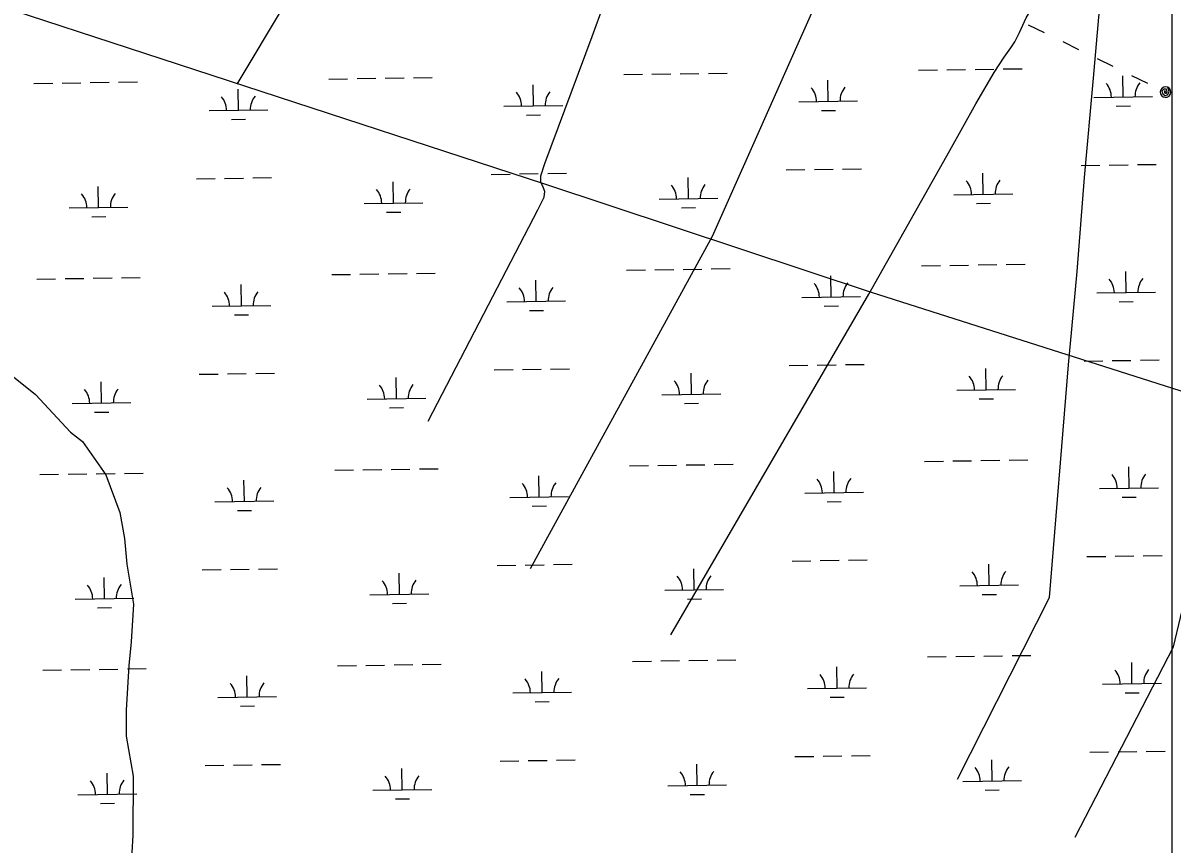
# Model space of a CAD drawing. Extents: x 3807117 to 3845308, y 337856 to 363736.
# Drawn here: x 3812300 to 3814255, y 358768 to 360164 of the extents above; entities that cross this region are included whole.
import ezdxf

# ---------------------------------------------------------------- set-up
doc = ezdxf.new("R2010")
doc.units = 0
for name, color, linetype in [('V-SITE-VEGE', 7, 'Continuous'), ('V-TOPO-SHOR', 7, 'Continuous'), ('V-UTIL-LINE', 7, 'Continuous'), ('V-WETL-SWMP', 7, 'Continuous')]:
    doc.layers.add(name, color=color, linetype=linetype)

msp = doc.modelspace()

# ---------------------------------------------------------------- linework, layer by layer
at = {"layer": 'V-SITE-VEGE'}
for p, q in [((3812280.9, 359565), (3812320.9, 359532.8)), ((3812320.9, 359532.8), (3812380.7, 359468.5)), ((3812380.7, 359468.5), (3812400.7, 359452.4)), ((3812400.7, 359452.4), (3812440.6, 359396.2)), ((3812440.6, 359396.2), (3812464.4, 359332)), ((3812464.4, 359332), (3812472.3, 359287.9)), ((3812472.3, 359287.9), (3812476.1, 359243.8)), ((3812476.1, 359243.8), (3812487.9, 359175.7)), ((3812487.9, 359175.7), (3812483.7, 359111.6)), ((3812483.7, 359111.6), (3812479.5, 359071.6)), ((3812479.5, 359071.6), (3812475.2, 358995.4)), ((3812475.2, 358995.4), (3812475.1, 358951.4)), ((3812475.1, 358951.4), (3812486.9, 358883.2)), ((3812486.9, 358883.2), (3812486.5, 358783.1)), ((3812486.5, 358783.1), (3812482.3, 358715))]:
    msp.add_line(p, q, dxfattribs=at)
at = {"layer": 'V-TOPO-SHOR'}
for points in [[(3812664.3, 360060.4), (3812744.6, 360194.5), (3812901.4, 360424.7), (3812998.7, 360573.3), (3813033.9, 360620.6), (3813103.6, 360716.5), (3813113.9, 360731.4)], [(3812989.2, 359487.2), (3813091.7, 359684.9), (3813176, 359846.4), (3813186.7, 359868.3), (3813187.4, 359877.8), (3813184.6, 359885.3), (3813181.1, 359893.5), (3813181.1, 359904.4), (3813187.8, 359925.6), (3813268.3, 360141.6), (3813367.5, 360414.4), (3813426.1, 360583.1)], [(3817006.4, 358832.6), (3815574.8, 359164.7), (3814845.7, 359354.9), (3813743.8, 359706.1), (3813187.7, 359890.2), (3812110.3, 360242.4), (3811165.8, 360550.2), (3811113.6, 360566.9)], [(3813739.1, 359703.1), (3813876.8, 359947.5), (3813921.3, 360026.9), (3813952.4, 360080.3), (3813969.2, 360106.3), (3813980.7, 360122.1), (3813987.5, 360132.3), (3813995.6, 360148.1), (3814007, 360173.4), (3814030, 360211), (3814052.9, 360249.4), (3814075.7, 360283.2)], [(3813163.4, 359236.5), (3813472.9, 359801.6), (3813678.5, 360264)], [(3814078.6, 359582.8), (3814084.4, 359643.5), (3814093.4, 359741.8), (3814106, 359901.5), (3814121.3, 360070.7), (3814130.2, 360174.4), (3814138.8, 360253.4)], [(3814090.3, 358779.9), (3814257.5, 359103.1), (3814376.5, 359602.2), (3814538.5, 360066.1)], [(3813401.8, 359124), (3813739.1, 359703.1)], [(3813890.1, 358878.1), (3814046.4, 359187.3), (3814078.6, 359582.8)]]:
    msp.add_lwpolyline(points, dxfattribs=at)
at = {"layer": 'V-UTIL-LINE'}
for points in [[(3814010.4, 360161.4), (3814037.4, 360148.2)], [(3814069, 360132.7), (3814095.9, 360119.5)], [(3814127.6, 360104), (3814154.5, 360090.8)], [(3814186.2, 360075.3), (3814213.1, 360062.1)], [(3814244, 360047), (3814243.5, 360049.8), (3814241.9, 360048.2), (3814242.3, 360045.5), (3814245.1, 360044.5), (3814246.7, 360047.5), (3814245.3, 360052), (3814241, 360052.1), (3814237.8, 360048.5), (3814239.1, 360044.1), (3814242.6, 360041.3), (3814247.3, 360042.4), (3814250, 360047.2), (3814247.9, 360055.1), (3814244.5, 360056), (3814241.1, 360055.5), (3814238, 360053.7), (3814235.9, 360050.9), (3814235, 360047.6), (3814235.5, 360044.1), (3814237.2, 360041), (3814240, 360038.9), (3814243.4, 360038), (3814246.9, 360038.5), (3814249.9, 360040.2), (3814252, 360043), (3814252.9, 360046.4), (3814252.5, 360049.9), (3814250.7, 360052.9), (3814247.9, 360055.1)]]:
    msp.add_lwpolyline(points, dxfattribs=at)
at = {"layer": 'V-WETL-SWMP'}
for p, q in [((3814255, 354853.2), (3814255, 360201.3)), ((3813823.8, 360084.1), (3813855.8, 360084.6)), ((3813871.8, 360084.8), (3813903.8, 360085.3)), ((3813919.8, 360085.5), (3813951.8, 360086)), ((3813967.8, 360086.3), (3813999.8, 360086.7)), ((3812414.2, 360063), (3812446.2, 360063.5)), ((3812462.2, 360063.7), (3812494.2, 360064.2)), ((3812820.1, 360069.1), (3812852.1, 360069.5)), ((3812868.1, 360069.8), (3812900.1, 360070.3)), ((3812916.1, 360070.5), (3812948.1, 360071)), ((3812964.1, 360071.2), (3812996.1, 360071.7)), ((3813322, 360076.6), (3813354, 360077.1)), ((3813369.9, 360077.3), (3813401.9, 360077.8)), ((3813417.9, 360078), (3813449.9, 360078.5)), ((3813465.9, 360078.7), (3813497.9, 360079.2)), ((3813670, 360031.1), (3813669.5, 360067.1)), ((3814171.8, 360038.6), (3814171.3, 360074.6)), ((3812318.3, 360061.6), (3812350.2, 360062)), ((3812366.2, 360062.3), (3812398.2, 360062.8)), ((3812666.3, 360016), (3812665.7, 360052)), ((3813168.1, 360023.5), (3813167.6, 360059.5)), ((3813118.1, 360022.8), (3813218.1, 360024.3)), ((3813620, 360030.3), (3813720, 360031.8)), ((3814121.8, 360037.8), (3814221.8, 360039.3)), ((3812616.3, 360015.3), (3812716.3, 360016.8)), ((3813156.4, 360007.9), (3813180.4, 360008.3)), ((3813658.2, 360015.4), (3813682.2, 360015.8)), ((3814160.1, 360023), (3814184.1, 360023.3)), ((3812654.5, 360000.4), (3812678.5, 360000.8)), ((3813096.5, 359907), (3813128.5, 359907.5)), ((3813144.5, 359907.7), (3813176.5, 359908.2)), ((3813192.5, 359908.5), (3813224.5, 359908.9)), ((3813598.3, 359914.5), (3813630.3, 359915)), ((3813646.3, 359915.3), (3813678.3, 359915.7)), ((3813694.3, 359916), (3813726.3, 359916.5)), ((3813933.8, 359873.1), (3813933.3, 359909.1)), ((3814100.2, 359922.1), (3814132.2, 359922.5)), ((3814148.2, 359922.8), (3814180.2, 359923.3)), ((3814196.2, 359923.5), (3814228.2, 359924)), ((3812594.6, 359899.5), (3812626.6, 359900)), ((3812642.6, 359900.2), (3812674.6, 359900.7)), ((3812690.6, 359900.9), (3812722.6, 359901.4)), ((3812930.1, 359858.1), (3812929.6, 359894.1)), ((3813432, 359865.6), (3813431.4, 359901.6)), ((3812428.3, 359850.6), (3812427.7, 359886.6)), ((3813883.8, 359872.4), (3813983.8, 359873.9)), ((3812378.3, 359849.8), (3812478.3, 359851.3)), ((3812880.1, 359857.3), (3812980.1, 359858.8)), ((3813382, 359864.9), (3813482, 359866.4)), ((3813420.2, 359850), (3813444.2, 359850.4)), ((3813922.1, 359857.5), (3813946.1, 359857.9)), ((3812416.5, 359835), (3812440.5, 359835.3)), ((3812918.4, 359842.5), (3812942.4, 359842.8)), ((3813828.8, 359751.5), (3813860.8, 359752)), ((3813876.8, 359752.2), (3813908.8, 359752.7)), ((3813924.8, 359752.9), (3813956.8, 359753.4)), ((3813972.8, 359753.6), (3814004.8, 359754.1)), ((3812467.2, 359731.1), (3812499.2, 359731.6)), ((3812825.1, 359736.4), (3812857.1, 359736.9)), ((3812873.1, 359737.2), (3812905.1, 359737.6)), ((3812921.1, 359737.9), (3812953.1, 359738.4)), ((3812969.1, 359738.6), (3813001.1, 359739.1)), ((3813326.9, 359744), (3813358.9, 359744.4)), ((3813374.9, 359744.7), (3813406.9, 359745.2)), ((3813422.9, 359745.4), (3813454.9, 359745.9)), ((3813470.9, 359746.1), (3813502.9, 359746.6)), ((3813675, 359698.4), (3813674.4, 359734.4)), ((3814176.8, 359705.9), (3814176.3, 359741.9)), ((3812323.2, 359728.9), (3812355.2, 359729.4)), ((3812371.2, 359729.6), (3812403.2, 359730.1)), ((3812419.2, 359730.4), (3812451.2, 359730.8)), ((3812671.3, 359683.4), (3812670.7, 359719.4)), ((3813173.1, 359690.9), (3813172.6, 359726.9)), ((3813625, 359697.7), (3813725, 359699.2)), ((3814126.8, 359705.2), (3814226.8, 359706.7)), ((3812621.3, 359682.6), (3812721.3, 359684.1)), ((3813123.1, 359690.2), (3813223.1, 359691.6)), ((3813161.4, 359675.3), (3813185.4, 359675.7)), ((3813663.2, 359682.8), (3813687.2, 359683.2)), ((3814165.1, 359690.3), (3814189.1, 359690.7)), ((3812659.5, 359667.8), (3812683.5, 359668.1)), ((3813101.5, 359574.4), (3813133.5, 359574.9)), ((3813149.4, 359575.1), (3813181.4, 359575.6)), ((3813197.4, 359575.8), (3813229.4, 359576.3)), ((3813603.3, 359581.9), (3813635.3, 359582.4)), ((3813651.3, 359582.6), (3813683.3, 359583.1)), ((3813699.3, 359583.3), (3813731.3, 359583.8)), ((3813938.8, 359540.5), (3813938.3, 359576.5)), ((3814105.2, 359589.4), (3814137.2, 359589.9)), ((3814153.2, 359590.1), (3814185.1, 359590.6)), ((3814201.1, 359590.9), (3814233.1, 359591.3)), ((3812599.6, 359566.9), (3812631.6, 359567.3)), ((3812647.6, 359567.6), (3812679.6, 359568.1)), ((3812695.6, 359568.3), (3812727.6, 359568.8)), ((3812935.1, 359525.5), (3812934.6, 359561.4)), ((3813437, 359533), (3813436.4, 359569)), ((3812433.3, 359517.9), (3812432.7, 359553.9)), ((3813888.8, 359539.7), (3813988.8, 359541.2)), ((3812383.3, 359517.2), (3812483.2, 359518.7)), ((3812885.1, 359524.7), (3812985.1, 359526.2)), ((3813387, 359532.2), (3813487, 359533.7)), ((3813425.2, 359517.4), (3813449.2, 359517.7)), ((3813927, 359524.9), (3813951, 359525.2)), ((3812421.5, 359502.3), (3812445.5, 359502.7)), ((3812923.3, 359509.8), (3812947.3, 359510.2)), ((3813833.8, 359418.8), (3813865.8, 359419.3)), ((3813881.8, 359419.6), (3813913.8, 359420)), ((3813929.8, 359420.3), (3813961.8, 359420.8)), ((3813977.8, 359421), (3814009.8, 359421.5)), ((3812472.2, 359398.4), (3812504.2, 359398.9)), ((3812830.1, 359403.8), (3812862.1, 359404.3)), ((3812878.1, 359404.5), (3812910.1, 359405)), ((3812926.1, 359405.2), (3812958.1, 359405.7)), ((3812974.1, 359406), (3813006.1, 359406.4)), ((3813331.9, 359411.3), (3813363.9, 359411.8)), ((3813379.9, 359412), (3813411.9, 359412.5)), ((3813427.9, 359412.8), (3813459.9, 359413.2)), ((3813475.9, 359413.5), (3813507.9, 359414)), ((3813680, 359365.8), (3813679.4, 359401.8)), ((3814181.8, 359373.3), (3814181.3, 359409.3)), ((3812328.2, 359396.3), (3812360.2, 359396.8)), ((3812376.2, 359397), (3812408.2, 359397.5)), ((3812424.2, 359397.7), (3812456.2, 359398.2)), ((3812676.3, 359350.7), (3812675.7, 359386.7)), ((3813178.1, 359358.3), (3813177.6, 359394.3)), ((3813630, 359365), (3813730, 359366.5)), ((3814131.8, 359372.6), (3814231.8, 359374)), ((3812626.3, 359350), (3812726.3, 359351.5)), ((3813128.1, 359357.5), (3813228.1, 359359)), ((3813166.3, 359342.7), (3813190.3, 359343)), ((3813668.2, 359350.2), (3813692.2, 359350.5)), ((3814170, 359357.7), (3814194, 359358.1)), ((3812664.5, 359335.1), (3812688.5, 359335.5)), ((3813106.4, 359241.7), (3813138.4, 359242.2)), ((3813154.4, 359242.5), (3813186.4, 359242.9)), ((3813202.4, 359243.2), (3813234.4, 359243.7)), ((3813608.3, 359249.3), (3813640.3, 359249.7)), ((3813656.3, 359250), (3813688.3, 359250.5)), ((3813704.3, 359250.7), (3813736.3, 359251.2)), ((3813943.8, 359207.9), (3813943.3, 359243.8)), ((3814110.1, 359256.8), (3814142.1, 359257.3)), ((3814158.1, 359257.5), (3814190.1, 359258)), ((3814206.1, 359258.2), (3814238.1, 359258.7)), ((3812604.6, 359234.2), (3812636.6, 359234.7)), ((3812652.6, 359234.9), (3812684.6, 359235.4)), ((3812700.6, 359235.7), (3812732.6, 359236.1)), ((3812940.1, 359192.8), (3812939.5, 359228.8)), ((3813441.9, 359200.3), (3813441.4, 359236.3)), ((3812438.2, 359185.3), (3812437.7, 359221.3)), ((3813893.8, 359207.1), (3813993.8, 359208.6)), ((3812388.2, 359184.5), (3812488.2, 359186)), ((3812890.1, 359192.1), (3812990.1, 359193.6)), ((3813391.9, 359199.6), (3813491.9, 359201.1)), ((3813430.2, 359184.7), (3813454.2, 359185.1)), ((3813932, 359192.2), (3813956, 359192.6)), ((3812426.5, 359169.7), (3812450.5, 359170)), ((3812928.3, 359177.2), (3812952.3, 359177.6)), ((3813838.8, 359086.2), (3813870.8, 359086.7)), ((3813886.8, 359086.9), (3813918.7, 359087.4)), ((3813934.7, 359087.6), (3813966.7, 359088.1)), ((3813982.7, 359088.4), (3814014.7, 359088.8)), ((3812477.2, 359065.8), (3812509.2, 359066.3)), ((3812835.1, 359071.2), (3812867.1, 359071.6)), ((3812883, 359071.9), (3812915, 359072.4)), ((3812931, 359072.6), (3812963, 359073.1)), ((3812979, 359073.3), (3813011, 359073.8)), ((3813336.9, 359078.7), (3813368.9, 359079.2)), ((3813384.9, 359079.4), (3813416.9, 359079.9)), ((3813432.9, 359080.1), (3813464.9, 359080.6)), ((3813480.9, 359080.8), (3813512.9, 359081.3)), ((3813684.9, 359033.1), (3813684.4, 359069.1)), ((3814186.8, 359040.7), (3814186.3, 359076.7)), ((3812333.2, 359063.6), (3812365.2, 359064.1)), ((3812381.2, 359064.4), (3812413.2, 359064.8)), ((3812429.2, 359065.1), (3812461.2, 359065.6)), ((3812681.2, 359018.1), (3812680.7, 359054.1)), ((3813183.1, 359025.6), (3813182.6, 359061.6)), ((3813634.9, 359032.4), (3813734.9, 359033.9)), ((3814136.8, 359039.9), (3814236.8, 359041.4)), ((3812631.2, 359017.4), (3812731.2, 359018.9)), ((3813133.1, 359024.9), (3813233.1, 359026.4)), ((3813171.3, 359010), (3813195.3, 359010.4)), ((3813673.2, 359017.5), (3813697.2, 359017.9)), ((3814175, 359025.1), (3814199, 359025.4)), ((3812669.5, 359002.5), (3812693.5, 359002.9)), ((3813159.4, 358909.8), (3813191.4, 358910.3)), ((3813207.4, 358910.5), (3813239.4, 358911)), ((3813613.3, 358916.6), (3813645.3, 358917.1)), ((3813661.3, 358917.3), (3813693.3, 358917.8)), ((3813709.3, 358918.1), (3813741.3, 358918.5)), ((3813948.8, 358875.2), (3813948.2, 358911.2)), ((3814115.1, 358924.1), (3814147.1, 358924.6)), ((3814163.1, 358924.9), (3814195.1, 358925.3)), ((3814211.1, 358925.6), (3814243.1, 358926.1)), ((3812609.6, 358901.6), (3812641.6, 358902.1)), ((3812657.6, 358902.3), (3812689.6, 358902.8)), ((3812705.6, 358903), (3812737.6, 358903.5)), ((3812945.1, 358860.2), (3812944.5, 358896.2)), ((3813111.4, 358909.1), (3813143.4, 358909.6)), ((3813446.9, 358867.7), (3813446.4, 358903.7)), ((3812443.2, 358852.7), (3812442.7, 358888.7)), ((3813898.8, 358874.5), (3813998.8, 358876)), ((3812393.2, 358851.9), (3812493.2, 358853.4)), ((3812895.1, 358859.4), (3812995.1, 358860.9)), ((3813396.9, 358866.9), (3813496.9, 358868.4)), ((3813435.2, 358852.1), (3813459.2, 358852.4)), ((3813937, 358859.6), (3813961, 358860)), ((3812431.5, 358837.1), (3812455.4, 358837.4)), ((3812933.3, 358844.6), (3812957.3, 358844.9))]:
    msp.add_line(p, q, dxfattribs=at)
for centre, start, end in [((3813112.9, 360023.2), 0.0865, 41.6302), ((3813223.4, 360024.8), 140.0865, 181.6302), ((3813614.7, 360030.7), 0.0865, 41.6302), ((3813725.2, 360032.4), 140.0865, 181.6302), ((3814116.6, 360038.2), 0.0865, 41.6302), ((3814227.1, 360039.9), 140.0865, 181.6302), ((3812611, 360015.7), 0.0865, 41.6302), ((3812721.5, 360017.3), 140.0865, 181.6302), ((3813376.7, 359865.3), 0.0865, 41.6302), ((3813487.2, 359866.9), 140.0865, 181.6302), ((3813878.6, 359872.8), 0.0865, 41.6302), ((3813989.1, 359874.4), 140.0865, 181.6302), ((3812373, 359850.2), 0.0865, 41.6302), ((3812483.5, 359851.9), 140.0865, 181.6302), ((3812874.9, 359857.7), 0.0865, 41.6302), ((3812985.4, 359859.4), 140.0865, 181.6302), ((3813117.9, 359690.5), 0.0865, 41.6302), ((3813228.4, 359692.2), 140.0865, 181.6302), ((3813619.7, 359698.1), 0.0865, 41.6302), ((3813730.2, 359699.7), 140.0865, 181.6302), ((3814121.6, 359705.6), 0.0865, 41.6302), ((3814232.1, 359707.2), 140.0865, 181.6302), ((3812616, 359683), 0.0865, 41.6302), ((3812726.5, 359684.7), 140.0865, 181.6302), ((3813381.7, 359532.6), 0.0865, 41.6302), ((3813492.2, 359534.3), 140.0865, 181.6302), ((3813883.6, 359540.1), 0.0865, 41.6302), ((3813994, 359541.8), 140.0865, 181.6302), ((3812378, 359517.6), 0.0865, 41.6302), ((3812488.5, 359519.2), 140.0865, 181.6302), ((3812879.9, 359525.1), 0.0865, 41.6302), ((3812990.3, 359526.8), 140.0865, 181.6302), ((3813122.9, 359357.9), 0.0865, 41.6302), ((3813233.3, 359359.6), 140.0865, 181.6302), ((3813624.7, 359365.4), 0.0865, 41.6302), ((3813735.2, 359367.1), 140.0865, 181.6302), ((3814126.6, 359372.9), 0.0865, 41.6302), ((3814237, 359374.6), 140.0865, 181.6302), ((3812621, 359350.4), 0.0865, 41.6302), ((3812731.5, 359352), 140.0865, 181.6302), ((3813386.7, 359200), 0.0865, 41.6302), ((3813497.2, 359201.6), 140.0865, 181.6302), ((3813888.5, 359207.5), 0.0865, 41.6302), ((3813999, 359209.2), 140.0865, 181.6302), ((3812383, 359184.9), 0.0865, 41.6302), ((3812493.5, 359186.6), 140.0865, 181.6302), ((3812884.8, 359192.5), 0.0865, 41.6302), ((3812995.3, 359194.1), 140.0865, 181.6302), ((3813127.8, 359025.3), 0.0865, 41.6302), ((3813238.3, 359026.9), 140.0865, 181.6302), ((3813629.7, 359032.8), 0.0865, 41.6302), ((3813740.2, 359034.4), 140.0865, 181.6302), ((3814131.6, 359040.3), 0.0865, 41.6302), ((3814242, 359042), 140.0865, 181.6302), ((3812626, 359017.8), 0.0865, 41.6302), ((3812736.5, 359019.4), 140.0865, 181.6302), ((3813391.7, 358867.3), 0.0865, 41.6302), ((3813502.2, 358869), 140.0865, 181.6302), ((3813893.5, 358874.9), 0.0865, 41.6302), ((3814004, 358876.5), 140.0865, 181.6302), ((3812388, 358852.3), 0.0865, 41.6302), ((3812498.4, 358854), 140.0865, 181.6302), ((3812889.8, 358859.8), 0.0865, 41.6302), ((3813000.3, 358861.5), 140.0865, 181.6302)]:
    msp.add_arc(centre, 35.2, start, end, dxfattribs=at)

doc.saveas('drawing.dxf')
